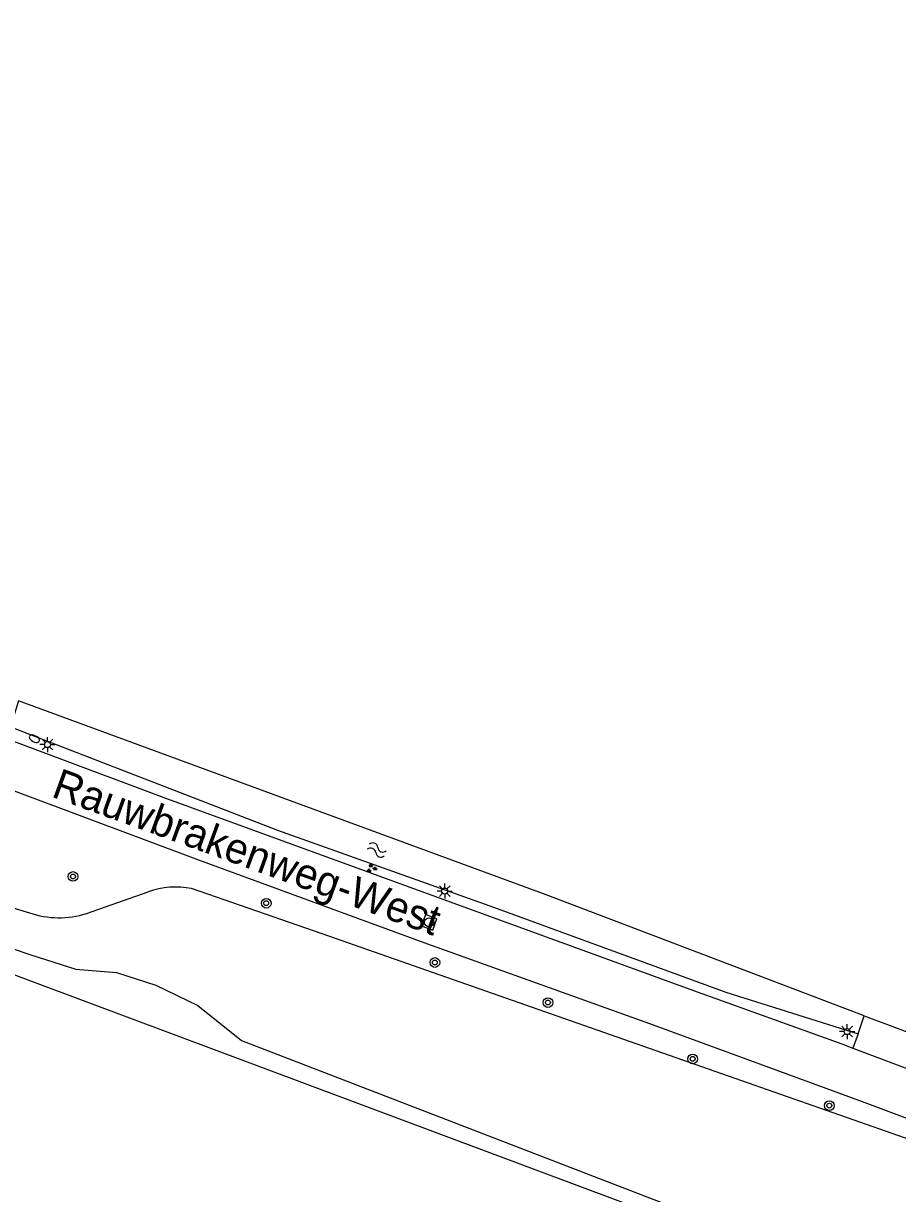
# Model space of a CAD drawing. Extents: x 136000 to 138005, y 398500 to 400500.
# Drawn here: x 136830.4 to 136902.5, y 399347.7 to 399444.3 of the extents above; entities that cross this region are included whole.
import ezdxf

# ---------------------------------------------------------------- set-up
doc = ezdxf.new("R2010")
doc.units = 0
for name, color, linetype in [('gg-afsc-hekwerk', 7, 'Continuous'), ('gg-anno-openbare ruimte label', 7, 'Continuous'), ('gg-knt-bronhoudergrens', 7, 'Continuous'), ('gg-knt-verharding', 7, 'Continuous'), ('gg-kntw-bovenkant insteek waterloop', 7, 'Continuous'), ('gt-grn-groengrens', 7, 'Continuous'), ('gt-symb-boom', 7, 'Continuous'), ('gt-symb-brandkraan', 7, 'Continuous'), ('gt-symb-groenvak', 7, 'Continuous'), ('gt-symb-lichtmast', 7, 'Continuous'), ('gt-symb-rioolschacht', 7, 'Continuous'), ('gt-symb-watersymbool', 7, 'Continuous')]:
    doc.layers.add(name, color=color, linetype=linetype)

# ---------------------------------------------------------------- blocks, each defined once
blk = doc.blocks.new('gt0-BOOM')
at = {"layer": 'gt-symb-boom'}
for radius in [0.4, 0.2]:
    blk.add_circle((0, 0), radius, dxfattribs=at)
blk = doc.blocks.new('gt0-LMAST')
at = {"layer": 'gt-symb-lichtmast'}
for p, q in [((-0.182, 0.173), (-0.447, 0.438)), ((-0.005, 0.246), (-0.005, 0.621)), ((0.172, 0.173), (0.437, 0.438)), ((-0.255, -0.004), (-0.63, -0.004)), ((-0.182, -0.181), (-0.447, -0.446)), ((-0.005, -0.254), (-0.005, -0.629)), ((0.437, -0.446), (0.172, -0.181)), ((0.245, -0.004), (0.62, -0.004))]:
    blk.add_line(p, q, dxfattribs=at)
blk.add_circle((-0.005, -0.004), 0.25, dxfattribs=at)
blk = doc.blocks.new('gt0-BR')
at = {"layer": 'gt-symb-brandkraan'}
for centre, radius, start, end in [((-0.244, 0), 0.206, 107.56694, 252.43307), ((0.599, -2.664), 3, 106.89205, 107.56694), ((0, -0.691), 0.938, 73.10799, 106.89205), ((-0.599, -2.664), 3, 72.43309, 73.10799), ((0.244, 0), 0.206, 287.56695, 72.43309), ((0.599, 2.664), 3, 252.43307, 253.10797), ((0, 0.691), 0.938, 253.10797, 286.89206), ((-0.599, 2.664), 3, 286.89206, 287.56695)]:
    blk.add_arc(centre, radius, start, end, dxfattribs=at)
blk = doc.blocks.new('gt0-GRVAK')
at = {"layer": 'gt-symb-groenvak'}
for p, q in [((-0.11, 0.189), (-0.228, 0.24)), ((-0.182, 0.153), (0.088, 0.153)), ((-0.091, 0.211), (-0.156, 0.322)), ((-0.047, 0.214), (-0.047, 0.393)), ((-0.004, 0.211), (0.061, 0.322)), ((0.015, 0.189), (0.133, 0.24)), ((0.262, -0.052), (0.197, 0.059)), ((0.305, -0.049), (0.305, 0.13)), ((0.349, -0.052), (0.414, 0.059)), ((-0.245, -0.228), (-0.363, -0.177)), ((-0.318, -0.264), (-0.047, -0.264)), ((-0.226, -0.206), (-0.291, -0.095)), ((-0.183, -0.203), (-0.183, -0.024)), ((-0.139, -0.206), (-0.074, -0.095)), ((-0.12, -0.228), (-0.002, -0.177)), ((0.243, -0.074), (0.125, -0.023)), ((0.17, -0.11), (0.441, -0.11)), ((0.368, -0.074), (0.486, -0.023))]:
    blk.add_line(p, q, dxfattribs=at)
blk = doc.blocks.new('gt0-WA')
at = {"layer": 'gt-symb-watersymbool'}
for centre, start, end in [((-0.323, 0.022), 28.07249, 151.92751), ((0.427, 0.422), 208.07248, 331.92751), ((-0.323, -0.428), 28.07249, 151.92751), ((0.427, -0.028), 208.07248, 331.92751)]:
    blk.add_arc(centre, 0.425, start, end, dxfattribs=at)
blk = doc.blocks.new('gt0-RS')
at = {"layer": 'gt-symb-rioolschacht'}
blk.add_lwpolyline([(-0.5, -0.5), (0.5, -0.5), (0.5, 0.5), (-0.5, 0.5)], close=True, dxfattribs=at)
blk.add_circle((0, 0), 0.375, dxfattribs=at)

msp = doc.modelspace()

# ---------------------------------------------------------------- linework, layer by layer
at = {"layer": 'gg-afsc-hekwerk'}
for points in [[(136923.781, 399328.57), (136919.383, 399330.992), (136917.164, 399332.17), (136914.918, 399333.316), (136912.649, 399334.406), (136910.361, 399335.468), (136908.117, 399336.371), (136905.761, 399337.274), (136809.228, 399373.39), (136734.599, 399401.328), (136696.623, 399421.552)], [(136923.781, 399328.57), (136919.383, 399330.992), (136917.164, 399332.17), (136914.918, 399333.316), (136912.649, 399334.406), (136910.361, 399335.468), (136908.117, 399336.371), (136905.761, 399337.274), (136809.228, 399373.39), (136802.461, 399375.923)]]:
    msp.add_lwpolyline(points, dxfattribs=at)
at = {"layer": 'gg-knt-bronhoudergrens'}
msp.add_line((136899.733, 399362.407), (136904.286, 399360.679), dxfattribs=at)
at = {"layer": 'gg-knt-verharding'}
msp.add_line((136898.788, 399359.735), (136905.766, 399357.095), dxfattribs=at)
for points in [[(136657.279, 399459.241), (136664.392, 399455.051), (136683.242, 399443.911), (136703.16, 399432.315), (136715.289, 399425.861), (136723.438, 399421.937), (136733.293, 399417.9), (136745.209, 399413.289), (136766.428, 399405.05), (136791.962, 399395.277), (136818.245, 399385.296), (136820.413, 399384.406), (136844.823, 399375.265), (136863.421, 399368.437), (136882.321, 399361.663), (136899.557, 399355.331), (136904.41, 399353.51)], [(136738.526, 399419.836), (136745.067, 399417.358), (136767.593, 399408.614), (136798.683, 399396.743), (136817.025, 399389.78), (136823.306, 399387.388), (136841.964, 399380.403), (136885.651, 399364.484), (136897.899, 399360.071), (136898.788, 399359.735)]]:
    msp.add_lwpolyline(points, dxfattribs=at)
at = {"layer": 'gg-kntw-bovenkant insteek waterloop'}
for p, q in [((136835.584, 399370.84), (136840.667, 399372.623)), ((136899.23, 399360.909), (136899.733, 399362.407))]:
    msp.add_line(p, q, dxfattribs=at)
for points in [[(136829.986, 399388.375), (136829.306, 399386.234), (136851.343, 399377.713), (136869.156, 399371.373), (136888.336, 399364.345), (136899.23, 399360.909)], [(136899.733, 399362.407), (136873.498, 399372.365), (136829.986, 399388.375)], [(136806.516, 399378.673), (136818.475, 399374.645), (136830.885, 399370.902)], [(136804.523, 399376.366), (136807.147, 399375.258), (136808.666, 399374.16), (136811.086, 399373.193), (136813.671, 399372.832), (136819.073, 399371.47), (136830.989, 399367.438), (136834.697, 399366.248), (136838.072, 399365.96), (136841.307, 399364.935), (136844.773, 399363.236), (136848.374, 399360.355), (136906.901, 399337.768), (136917.897, 399332.734), (136927.005, 399327.608), (136942.271, 399316.148), (136954.524, 399306.786), (136966.107, 399303.462)], [(136970.275, 399308.971), (136959.553, 399318.148), (136947.104, 399327.872), (136934.872, 399336.584), (136931.372, 399338.765), (136924.751, 399342.918), (136920.035, 399345.464), (136915.847, 399347.416), (136908.018, 399350.606), (136878.818, 399360.813), (136855.031, 399369.164), (136844.262, 399372.887)]]:
    msp.add_lwpolyline(points, dxfattribs=at)
for centre, radius, start, end in [((136842.942, 399366.253), 6.764, 78.74584, 109.65415), ((136833.326, 399377.829), 7.344, 250.58547, 287.90266)]:
    msp.add_arc(centre, radius, start, end, dxfattribs=at)
at = {"layer": 'gt-grn-groengrens'}
msp.add_line((136899.23, 399360.909), (136898.788, 399359.735), dxfattribs=at)

# ---------------------------------------------------------------- block references
at = {"layer": 'gt-symb-boom'}
for p in [(136834.47, 399373.892), (136850.412, 399371.685), (136864.323, 399366.794), (136873.65, 399363.491), (136885.586, 399358.841), (136896.865, 399354.987)]:
    msp.add_blockref('gt0-BOOM', p, dxfattribs=at)
at = {"layer": 'gt-symb-brandkraan', "rotation": 153.20443508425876}
msp.add_blockref('gt0-BR', (136831.293, 399385.26), dxfattribs=at)
at = {"layer": 'gt-symb-groenvak'}
msp.add_blockref('gt0-GRVAK', (136859.094, 399374.568), dxfattribs=at)
at = {"layer": 'gt-symb-lichtmast'}
for p in [(136832.374, 399384.774), (136865.143, 399372.692), (136898.335, 399361.097)]:
    msp.add_blockref('gt0-LMAST', p, dxfattribs=at)
at = {"layer": 'gt-symb-rioolschacht', "rotation": -20.374899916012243}
msp.add_blockref('gt0-RS', (136863.853, 399370.103), dxfattribs=at)
at = {"layer": 'gt-symb-watersymbool', "rotation": -21.280166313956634}
msp.add_blockref('gt0-WA', (136859.481, 399376.095), dxfattribs=at)

# ---------------------------------------------------------------- texts
at = {"layer": 'gg-anno-openbare ruimte label'}
msp.add_text('Rauwbrakenweg-West', height=2.5, rotation=340, dxfattribs=at).set_placement((136832.6, 399380.498))

doc.saveas('drawing.dxf')
